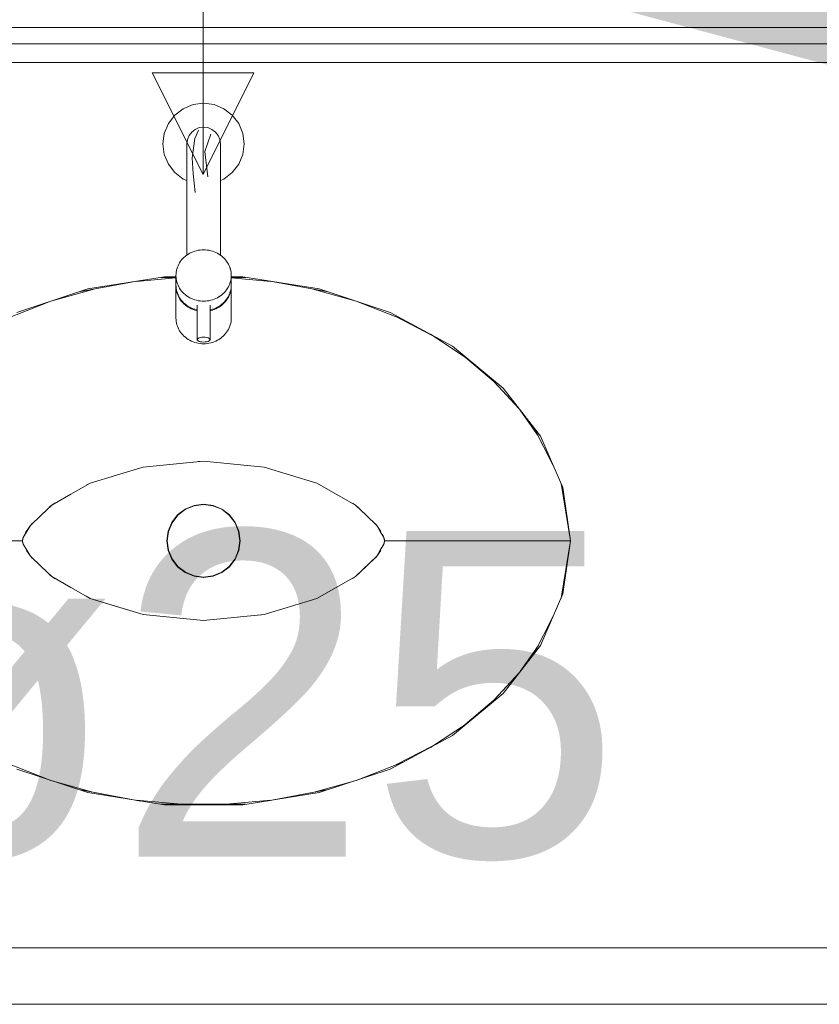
# Model space of a CAD drawing. Header units: millimetres. Extents: x 2 to 902, y -447 to 199.
# Tile 997 of 1056: x 66.848 to 67.831, y 186.057 to 187.267. Entities that reach past the tile are written whole.
import ezdxf

# ---------------------------------------------------------------- set-up
doc = ezdxf.new("R2010")
doc.units = ezdxf.units.MM
doc.header["$MEASUREMENT"] = 0
doc.linetypes.add('NULL', pattern=[0])
for name, color, linetype, lineweight in [('AF-Peça de utilização', 9, 'Continuous', 18), ('AF-Sentido conduto', 9, 'Continuous', 30), ('AF-Textos conduto', 7, 'Continuous', 9), ('IFC-Elemento de mobília-Contorno', 152, 'Continuous', 5), ('IFC-Elemento terminal-Contorno', 253, 'Continuous', 5), ('IFC-Parede padrão-Contorno', 44, 'Continuous', 5)]:
    doc.layers.add(name, color=color, linetype=linetype, lineweight=lineweight)
doc.styles.add('Arial', font='arial.ttf')

msp = doc.modelspace()

# ---------------------------------------------------------------- hatches: boundary and pattern name
at = {"layer": 'AF-Sentido conduto', "linetype": 'Continuous'}
msp.add_hatch(color=7, dxfattribs=at).paths.add_polyline_path([(67.4114, 187.3267), (67.8943, 187.1973), (67.8943, 187.4561)])

# ---------------------------------------------------------------- linework, layer by layer
at = {"layer": 'AF-Peça de utilização'}
for p, q in [((67.0732, 187.3267), (67.0732, 187.0767)), ((67.1357, 187.2017), (67.0107, 187.2017)), ((67.0107, 187.2017), (67.0732, 187.0767)), ((67.0732, 187.0767), (67.1357, 187.2017))]:
    msp.add_line(p, q, dxfattribs=at)
at = {"layer": 'AF-Textos conduto'}
msp.add_lwpolyline([(69.2075, 187.3267), (68.0075, 186.1267), (66.2047, 186.1267)], dxfattribs=at)
at = {"layer": 'IFC-Elemento de mobília-Contorno', "color": 7, "lineweight": 5}
for p, q in [((66.2038, 187.2574), (68.907, 187.2574)), ((66.2038, 187.2574), (68.5994, 187.2574)), ((66.2038, 187.2144), (68.5994, 187.2144)), ((66.8082, 187.2144), (69.2038, 187.2144)), ((66.9316, 186.9362), (67.0256, 186.9511)), ((66.9316, 186.9362), (67.0256, 186.9511)), ((67.0256, 186.9511), (67.0398, 186.9511)), ((67.0256, 186.9511), (67.0398, 186.9511)), ((67.1078, 186.9511), (67.1219, 186.9511)), ((67.1078, 186.9511), (67.1219, 186.9511)), ((67.1219, 186.9511), (67.216, 186.9362)), ((67.1219, 186.9511), (67.216, 186.9362)), ((66.8443, 186.9072), (66.9316, 186.9362)), ((66.8443, 186.9072), (66.9316, 186.9362)), ((67.216, 186.9362), (67.3033, 186.9072)), ((67.216, 186.9362), (67.3033, 186.9072)), ((67.3033, 186.9072), (67.3798, 186.8658)), ((67.3033, 186.9072), (67.3798, 186.8658)), ((67.3798, 186.8658), (67.4422, 186.8142)), ((67.3798, 186.8658), (67.4422, 186.8142)), ((67.4422, 186.8142), (67.4879, 186.7553)), ((67.4422, 186.8142), (67.4879, 186.7553)), ((67.4879, 186.7553), (67.5155, 186.6921)), ((67.4879, 186.7553), (67.5155, 186.6921)), ((67.5155, 186.6921), (67.5247, 186.6268)), ((67.5155, 186.6921), (67.5247, 186.6268)), ((67.5155, 186.5615), (67.5247, 186.6268)), ((67.5155, 186.5615), (67.5247, 186.6268)), ((67.4879, 186.4982), (67.5155, 186.5615)), ((67.4879, 186.4982), (67.5155, 186.5615)), ((67.4422, 186.4393), (67.4879, 186.4982)), ((67.4422, 186.4393), (67.4879, 186.4982)), ((67.3798, 186.3878), (67.4422, 186.4393)), ((67.3798, 186.3878), (67.4422, 186.4393)), ((67.3033, 186.3464), (67.3798, 186.3878)), ((67.3033, 186.3464), (67.3798, 186.3878)), ((66.8443, 186.3464), (66.9316, 186.3174)), ((66.8443, 186.3464), (66.9316, 186.3174)), ((67.216, 186.3174), (67.3033, 186.3464)), ((67.216, 186.3174), (67.3033, 186.3464)), ((66.9316, 186.3174), (67.0256, 186.3025)), ((66.9316, 186.3174), (67.0256, 186.3025)), ((67.1219, 186.3025), (67.216, 186.3174)), ((67.1219, 186.3025), (67.216, 186.3174)), ((67.0256, 186.3025), (67.1219, 186.3025)), ((67.0256, 186.3025), (67.1219, 186.3025)), ((66.2038, 186.0574), (69.2038, 186.0574)), ((66.2038, 186.0574), (69.2038, 186.0574))]:
    msp.add_line(p, q, dxfattribs=at)
at = {"layer": 'IFC-Elemento terminal-Contorno', "lineweight": 5}
for p, q in [((67.0385, 187.1498), (67.0488, 187.1577)), ((67.0385, 187.1498), (67.0488, 187.1577)), ((67.0488, 187.1577), (67.0609, 187.1627)), ((67.0488, 187.1577), (67.0609, 187.1627)), ((67.0609, 187.1627), (67.0738, 187.1644)), ((67.0609, 187.1627), (67.0738, 187.1644)), ((67.0738, 187.1644), (67.0867, 187.1627)), ((67.0738, 187.1644), (67.0867, 187.1627)), ((67.0867, 187.1627), (67.0988, 187.1577)), ((67.0867, 187.1627), (67.0988, 187.1577)), ((67.0988, 187.1577), (67.1091, 187.1498)), ((67.0988, 187.1577), (67.1091, 187.1498)), ((67.0305, 187.1394), (67.0385, 187.1498)), ((67.0305, 187.1394), (67.0385, 187.1498)), ((67.1091, 187.1498), (67.117, 187.1394)), ((67.1091, 187.1498), (67.117, 187.1394)), ((67.0255, 187.1274), (67.0305, 187.1394)), ((67.0255, 187.1274), (67.0305, 187.1394)), ((67.0592, 187.129), (67.0635, 187.1323)), ((67.0592, 187.129), (67.0635, 187.1323)), ((67.063, 187.1212), (67.0675, 187.1312)), ((67.063, 187.1212), (67.0675, 187.1312)), ((67.0635, 187.1323), (67.0685, 187.1344)), ((67.0635, 187.1323), (67.0685, 187.1344)), ((67.0685, 187.1344), (67.0738, 187.1351)), ((67.0685, 187.1344), (67.0738, 187.1351)), ((67.0738, 187.1351), (67.0791, 187.1344)), ((67.0738, 187.1351), (67.0791, 187.1344)), ((67.0791, 187.1344), (67.0841, 187.1323)), ((67.0791, 187.1344), (67.0841, 187.1323)), ((67.0841, 187.1323), (67.0884, 187.129)), ((67.0841, 187.1323), (67.0884, 187.129)), ((67.117, 187.1394), (67.122, 187.1274)), ((67.117, 187.1394), (67.122, 187.1274)), ((67.0238, 187.1144), (67.0255, 187.1274)), ((67.0238, 187.1144), (67.0255, 187.1274)), ((67.0532, 187.1145), (67.0539, 187.1198)), ((67.0532, 187.1145), (67.0539, 187.1198)), ((67.0539, 187.1198), (67.0559, 187.1248)), ((67.0539, 187.1198), (67.0559, 187.1248)), ((67.0559, 187.1248), (67.0592, 187.129)), ((67.0559, 187.1248), (67.0592, 187.129)), ((67.0597, 187.0974), (67.063, 187.1212)), ((67.0597, 187.0974), (67.063, 187.1212)), ((67.0753, 187.1052), (67.0826, 187.1262)), ((67.0753, 187.1052), (67.0826, 187.1262)), ((67.0884, 187.129), (67.0916, 187.1248)), ((67.0884, 187.129), (67.0916, 187.1248)), ((67.0916, 187.1248), (67.0937, 187.1198)), ((67.0916, 187.1248), (67.0937, 187.1198)), ((67.0937, 187.1198), (67.0944, 187.1145)), ((67.0937, 187.1198), (67.0944, 187.1145)), ((67.122, 187.1274), (67.1237, 187.1144)), ((67.122, 187.1274), (67.1237, 187.1144)), ((67.0238, 187.1144), (67.0255, 187.1015)), ((67.0238, 187.1144), (67.0255, 187.1015)), ((67.0532, 187.1125), (67.0532, 187.1145)), ((67.0532, 187.1065), (67.0532, 187.1145)), ((67.0532, 187.1105), (67.0532, 187.1125)), ((67.0532, 187.1065), (67.0532, 187.1105)), ((67.0944, 187.1065), (67.0944, 187.1145)), ((67.0944, 187.1029), (67.0944, 187.1145)), ((67.122, 187.1015), (67.1237, 187.1144)), ((67.122, 187.1015), (67.1237, 187.1144)), ((67.0255, 187.1015), (67.0305, 187.0895)), ((67.0255, 187.1015), (67.0305, 187.0895)), ((67.0532, 187.1029), (67.0532, 187.1065)), ((67.0532, 187.1029), (67.0532, 187.1065)), ((67.0532, 187.0701), (67.0532, 187.1029)), ((67.0532, 187.0865), (67.0532, 187.1029)), ((67.0597, 187.0974), (67.0611, 187.0775)), ((67.0597, 187.0974), (67.0611, 187.0775)), ((67.0753, 187.1052), (67.0789, 187.0739)), ((67.0753, 187.1052), (67.0789, 187.0739)), ((67.0944, 187.1029), (67.0944, 187.1065)), ((67.0944, 187.0865), (67.0944, 187.1029)), ((67.0944, 187.0865), (67.0944, 187.1029)), ((67.117, 187.0895), (67.122, 187.1015)), ((67.117, 187.0895), (67.122, 187.1015)), ((67.0305, 187.0895), (67.0385, 187.0791)), ((67.0305, 187.0895), (67.0385, 187.0791)), ((67.0532, 187.0701), (67.0532, 187.0865)), ((67.0944, 187.0701), (67.0944, 187.0865)), ((67.0944, 187.0701), (67.0944, 187.0865)), ((67.1091, 187.0791), (67.117, 187.0895)), ((67.1091, 187.0791), (67.117, 187.0895)), ((67.0385, 187.0791), (67.0488, 187.0712)), ((67.0385, 187.0791), (67.0488, 187.0712)), ((67.0488, 187.0712), (67.0532, 187.0694)), ((67.0488, 187.0712), (67.0532, 187.0694)), ((67.0611, 187.0775), (67.0635, 187.0549)), ((67.0611, 187.0775), (67.0635, 187.0549)), ((67.0944, 187.0694), (67.0988, 187.0712)), ((67.0944, 187.0694), (67.0988, 187.0712)), ((67.0988, 187.0712), (67.1091, 187.0791)), ((67.0988, 187.0712), (67.1091, 187.0791)), ((67.0532, 187.0551), (67.0532, 187.0701)), ((67.0532, 187.0551), (67.0532, 187.0701)), ((67.0944, 187.0551), (67.0944, 187.0701)), ((67.0944, 187.0551), (67.0944, 187.0701)), ((67.0532, 187.038), (67.0532, 187.0551)), ((67.0532, 187.021), (67.0532, 187.0551)), ((67.0944, 187.038), (67.0944, 187.0551)), ((67.0944, 187.021), (67.0944, 187.0551)), ((67.0532, 187.0295), (67.0532, 187.038)), ((67.0944, 187.0295), (67.0944, 187.038)), ((67.0532, 187.021), (67.0532, 187.0295)), ((67.0944, 187.021), (67.0944, 187.0295)), ((67.0532, 186.9778), (67.0532, 187.021)), ((67.0532, 186.9778), (67.0532, 187.021)), ((67.0944, 186.9778), (67.0944, 187.021)), ((67.0944, 186.9778), (67.0944, 187.021)), ((67.0482, 186.9735), (67.0497, 186.975)), ((67.0482, 186.9735), (67.0497, 186.975)), ((67.0497, 186.975), (67.0514, 186.9765)), ((67.0497, 186.975), (67.0514, 186.9765)), ((67.0514, 186.9765), (67.0532, 186.9778)), ((67.0514, 186.9765), (67.0532, 186.9778)), ((67.0531, 186.9778), (67.0549, 186.979)), ((67.0531, 186.9778), (67.0549, 186.979)), ((67.0549, 186.979), (67.0568, 186.9801)), ((67.0549, 186.979), (67.0568, 186.9801)), ((67.0568, 186.9801), (67.0587, 186.981)), ((67.0568, 186.9801), (67.0587, 186.981)), ((67.0587, 186.981), (67.0608, 186.9819)), ((67.0587, 186.981), (67.0608, 186.9819)), ((67.0608, 186.9819), (67.0629, 186.9826)), ((67.0608, 186.9819), (67.0629, 186.9826)), ((67.0629, 186.9826), (67.065, 186.9832)), ((67.0629, 186.9826), (67.065, 186.9832)), ((67.065, 186.9832), (67.0672, 186.9837)), ((67.065, 186.9832), (67.0672, 186.9837)), ((67.0672, 186.9837), (67.0694, 186.984)), ((67.0672, 186.9837), (67.0694, 186.984)), ((67.0694, 186.984), (67.0716, 186.9842)), ((67.0694, 186.984), (67.0716, 186.9842)), ((67.0716, 186.9842), (67.0738, 186.9843)), ((67.0716, 186.9842), (67.0738, 186.9843)), ((67.0738, 186.9843), (67.076, 186.9842)), ((67.0738, 186.9843), (67.076, 186.9842)), ((67.076, 186.9842), (67.0782, 186.984)), ((67.076, 186.9842), (67.0782, 186.984)), ((67.0782, 186.984), (67.0804, 186.9837)), ((67.0782, 186.984), (67.0804, 186.9837)), ((67.0804, 186.9837), (67.0826, 186.9832)), ((67.0804, 186.9837), (67.0826, 186.9832)), ((67.0826, 186.9832), (67.0847, 186.9826)), ((67.0826, 186.9832), (67.0847, 186.9826)), ((67.0847, 186.9826), (67.0868, 186.9819)), ((67.0847, 186.9826), (67.0868, 186.9819)), ((67.0868, 186.9819), (67.0888, 186.981)), ((67.0868, 186.9819), (67.0888, 186.981)), ((67.0888, 186.981), (67.0908, 186.9801)), ((67.0888, 186.981), (67.0908, 186.9801)), ((67.0908, 186.9801), (67.0927, 186.979)), ((67.0908, 186.9801), (67.0927, 186.979)), ((67.0927, 186.979), (67.0945, 186.9778)), ((67.0927, 186.979), (67.0945, 186.9778)), ((67.0944, 186.9778), (67.0962, 186.9765)), ((67.0945, 186.9778), (67.0962, 186.9765)), ((67.0962, 186.9765), (67.0978, 186.975)), ((67.0962, 186.9765), (67.0978, 186.975)), ((67.0978, 186.975), (67.0994, 186.9735)), ((67.0978, 186.975), (67.0994, 186.9735)), ((67.0409, 186.9607), (67.0416, 186.9629)), ((67.0409, 186.9607), (67.0416, 186.9629)), ((67.0416, 186.9629), (67.0424, 186.9648)), ((67.0416, 186.9629), (67.0424, 186.9648)), ((67.0424, 186.9648), (67.0433, 186.9667)), ((67.0424, 186.9648), (67.0433, 186.9667)), ((67.0433, 186.9667), (67.0443, 186.9685)), ((67.0433, 186.9667), (67.0443, 186.9685)), ((67.0443, 186.9685), (67.0455, 186.9703)), ((67.0443, 186.9685), (67.0455, 186.9703)), ((67.0455, 186.9703), (67.0468, 186.9719)), ((67.0455, 186.9703), (67.0468, 186.9719)), ((67.0468, 186.9719), (67.0482, 186.9735)), ((67.0468, 186.9719), (67.0482, 186.9735)), ((67.0994, 186.9735), (67.1008, 186.9719)), ((67.0994, 186.9735), (67.1008, 186.9719)), ((67.1008, 186.9719), (67.1021, 186.9703)), ((67.1008, 186.9719), (67.1021, 186.9703)), ((67.1021, 186.9703), (67.1032, 186.9685)), ((67.1021, 186.9703), (67.1032, 186.9685)), ((67.1032, 186.9685), (67.1043, 186.9667)), ((67.1032, 186.9685), (67.1043, 186.9667)), ((67.1043, 186.9667), (67.1052, 186.9648)), ((67.1043, 186.9667), (67.1052, 186.9648)), ((67.1052, 186.9648), (67.106, 186.9629)), ((67.1052, 186.9648), (67.106, 186.9629)), ((67.106, 186.9629), (67.1067, 186.9607)), ((67.106, 186.9629), (67.1066, 186.9609)), ((66.9912, 186.9455), (67.0398, 186.9499)), ((66.9912, 186.9455), (67.0398, 186.9499)), ((67.0217, 186.9505), (67.0398, 186.9505)), ((67.0217, 186.9505), (67.0398, 186.9505)), ((67.0398, 186.9528), (67.0399, 186.9548)), ((67.0398, 186.9528), (67.0399, 186.9548)), ((67.0398, 186.9528), (67.0399, 186.9505)), ((67.0398, 186.9411), (67.0398, 186.9528)), ((67.0398, 186.9528), (67.0399, 186.9505)), ((67.0398, 186.9411), (67.0398, 186.9528)), ((67.0399, 186.9548), (67.0401, 186.9569)), ((67.0399, 186.9548), (67.0401, 186.9569)), ((67.0399, 186.9507), (67.0401, 186.9486)), ((67.0399, 186.9507), (67.0401, 186.9486)), ((67.0401, 186.9569), (67.0404, 186.9589)), ((67.0401, 186.9569), (67.0404, 186.9589)), ((67.0404, 186.9589), (67.0409, 186.9609)), ((67.0404, 186.9589), (67.0409, 186.9609)), ((67.1066, 186.9609), (67.1071, 186.9589)), ((67.1066, 186.9609), (67.1071, 186.9589)), ((67.1071, 186.9589), (67.1075, 186.9569)), ((67.1071, 186.9589), (67.1075, 186.9569)), ((67.1075, 186.9569), (67.1077, 186.9548)), ((67.1075, 186.9569), (67.1077, 186.9548)), ((67.1075, 186.9486), (67.1077, 186.9507)), ((67.1075, 186.9486), (67.1077, 186.9507)), ((67.1077, 186.9548), (67.1078, 186.9528)), ((67.1077, 186.9548), (67.1078, 186.9528)), ((67.1077, 186.9507), (67.1078, 186.9528)), ((67.1077, 186.9507), (67.1078, 186.9528)), ((67.1078, 186.9411), (67.1078, 186.9528)), ((67.1078, 186.9411), (67.1078, 186.9528)), ((67.1078, 186.9505), (67.1258, 186.9505)), ((67.1078, 186.9505), (67.1258, 186.9505)), ((67.1078, 186.9499), (67.1564, 186.9455)), ((67.1078, 186.9499), (67.1564, 186.9455)), ((66.9205, 186.9325), (66.9964, 186.9465)), ((66.9205, 186.9325), (66.9964, 186.9465)), ((67.0398, 186.9411), (67.0399, 186.939)), ((67.0398, 186.9411), (67.0399, 186.939)), ((67.0398, 186.9402), (67.0398, 186.9406)), ((67.0398, 186.9402), (67.0398, 186.9406)), ((67.0398, 186.9402), (67.0399, 186.9381)), ((67.0398, 186.9005), (67.0398, 186.9402)), ((67.0398, 186.9402), (67.0399, 186.9381)), ((67.0398, 186.9005), (67.0398, 186.9402)), ((67.0399, 186.939), (67.0401, 186.9369)), ((67.0399, 186.939), (67.0401, 186.9369)), ((67.0399, 186.9381), (67.0401, 186.936)), ((67.0399, 186.9381), (67.0401, 186.936)), ((67.0401, 186.9486), (67.0404, 186.9466)), ((67.0401, 186.9486), (67.0404, 186.9466)), ((67.0404, 186.9466), (67.0409, 186.9446)), ((67.0404, 186.9466), (67.0409, 186.9446)), ((67.0409, 186.9446), (67.0416, 186.9426)), ((67.0409, 186.9446), (67.0416, 186.9426)), ((67.0416, 186.9426), (67.0424, 186.9407)), ((67.0416, 186.9426), (67.0424, 186.9407)), ((67.0424, 186.9407), (67.0433, 186.9388)), ((67.0424, 186.9407), (67.0433, 186.9388)), ((67.0433, 186.9388), (67.0443, 186.937)), ((67.0433, 186.9388), (67.0443, 186.937)), ((67.1032, 186.937), (67.1043, 186.9388)), ((67.1032, 186.937), (67.1043, 186.9388)), ((67.1043, 186.9388), (67.1052, 186.9407)), ((67.1043, 186.9388), (67.1052, 186.9407)), ((67.1052, 186.9407), (67.106, 186.9426)), ((67.1052, 186.9407), (67.106, 186.9426)), ((67.106, 186.9426), (67.1066, 186.9446)), ((67.106, 186.9426), (67.1066, 186.9446)), ((67.1066, 186.9446), (67.1071, 186.9466)), ((67.1066, 186.9446), (67.1071, 186.9466)), ((67.1071, 186.9466), (67.1075, 186.9486)), ((67.1071, 186.9466), (67.1075, 186.9486)), ((67.1075, 186.9369), (67.1077, 186.939)), ((67.1075, 186.9369), (67.1077, 186.939)), ((67.1075, 186.936), (67.1077, 186.9381)), ((67.1075, 186.936), (67.1077, 186.9381)), ((67.1077, 186.939), (67.1078, 186.9411)), ((67.1077, 186.939), (67.1078, 186.9411)), ((67.1077, 186.9381), (67.1078, 186.9402)), ((67.1078, 186.9406), (67.1078, 186.9402)), ((67.1078, 186.9406), (67.1078, 186.9402)), ((67.1078, 186.9005), (67.1078, 186.9402)), ((67.1078, 186.9005), (67.1078, 186.9402)), ((67.1511, 186.9465), (67.2271, 186.9325)), ((67.1511, 186.9465), (67.2271, 186.9325)), ((66.8861, 186.9211), (66.9376, 186.9357)), ((66.8861, 186.9211), (66.9376, 186.9357)), ((67.0401, 186.9369), (67.0404, 186.9349)), ((67.0401, 186.9369), (67.0404, 186.9349)), ((67.0401, 186.936), (67.0404, 186.934)), ((67.0401, 186.936), (67.0404, 186.934)), ((67.0404, 186.9349), (67.0409, 186.9329)), ((67.0404, 186.9349), (67.0409, 186.9329)), ((67.0404, 186.934), (67.0409, 186.932)), ((67.0404, 186.934), (67.0409, 186.932)), ((67.0409, 186.9329), (67.0416, 186.9309)), ((67.0409, 186.9329), (67.0416, 186.9309)), ((67.0409, 186.932), (67.0416, 186.93)), ((67.0409, 186.932), (67.0416, 186.93)), ((67.0416, 186.9309), (67.0424, 186.929)), ((67.0416, 186.9309), (67.0424, 186.929)), ((67.0416, 186.93), (67.0424, 186.9281)), ((67.0416, 186.93), (67.0424, 186.9281)), ((67.0424, 186.929), (67.0433, 186.9271)), ((67.0424, 186.929), (67.0433, 186.9271)), ((67.0424, 186.9281), (67.0433, 186.9262)), ((67.0424, 186.9281), (67.0433, 186.9262)), ((67.0433, 186.9271), (67.0443, 186.9253)), ((67.0433, 186.9271), (67.0443, 186.9253)), ((67.0433, 186.9262), (67.0443, 186.9244)), ((67.0433, 186.9262), (67.0443, 186.9244)), ((67.0443, 186.937), (67.0455, 186.9352)), ((67.0443, 186.937), (67.0455, 186.9352)), ((67.0443, 186.9253), (67.0455, 186.9235)), ((67.0443, 186.9253), (67.0455, 186.9235)), ((67.0455, 186.9352), (67.0468, 186.9336)), ((67.0455, 186.9352), (67.0468, 186.9336)), ((67.0468, 186.9336), (67.0482, 186.932)), ((67.0468, 186.9336), (67.0482, 186.932)), ((67.0482, 186.932), (67.0497, 186.9305)), ((67.0482, 186.932), (67.0497, 186.9305)), ((67.0497, 186.9305), (67.0514, 186.9291)), ((67.0497, 186.9305), (67.0514, 186.9291)), ((67.0514, 186.9291), (67.0531, 186.9277)), ((67.0514, 186.9291), (67.0531, 186.9277)), ((67.0531, 186.9277), (67.0549, 186.9265)), ((67.0531, 186.9277), (67.0549, 186.9265)), ((67.0549, 186.9265), (67.0568, 186.9255)), ((67.0549, 186.9265), (67.0568, 186.9255)), ((67.0568, 186.9255), (67.0587, 186.9245)), ((67.0568, 186.9255), (67.0587, 186.9245)), ((67.0888, 186.9245), (67.0908, 186.9255)), ((67.0888, 186.9245), (67.0908, 186.9255)), ((67.0908, 186.9255), (67.0927, 186.9265)), ((67.0908, 186.9255), (67.0927, 186.9265)), ((67.0927, 186.9265), (67.0945, 186.9277)), ((67.0927, 186.9265), (67.0945, 186.9277)), ((67.0945, 186.9277), (67.0962, 186.9291)), ((67.0945, 186.9277), (67.0962, 186.9291)), ((67.0962, 186.9291), (67.0978, 186.9305)), ((67.0962, 186.9291), (67.0978, 186.9305)), ((67.0978, 186.9305), (67.0994, 186.932)), ((67.0978, 186.9305), (67.0994, 186.932)), ((67.0994, 186.932), (67.1008, 186.9336)), ((67.0994, 186.932), (67.1008, 186.9336)), ((67.1008, 186.9336), (67.1021, 186.9352)), ((67.1008, 186.9336), (67.1021, 186.9352)), ((67.1021, 186.9352), (67.1032, 186.937)), ((67.1021, 186.9352), (67.1032, 186.937)), ((67.1021, 186.9235), (67.1032, 186.9253)), ((67.1021, 186.9235), (67.1032, 186.9253)), ((67.1032, 186.9253), (67.1043, 186.9271)), ((67.1032, 186.9253), (67.1043, 186.9271)), ((67.1032, 186.9244), (67.1043, 186.9262)), ((67.1032, 186.9244), (67.1043, 186.9262)), ((67.1043, 186.9271), (67.1052, 186.929)), ((67.1043, 186.9271), (67.1052, 186.929)), ((67.1043, 186.9262), (67.1052, 186.9281)), ((67.1043, 186.9262), (67.1052, 186.9281)), ((67.1052, 186.929), (67.106, 186.9309)), ((67.1052, 186.929), (67.106, 186.9309)), ((67.1052, 186.9281), (67.106, 186.93)), ((67.1052, 186.9281), (67.106, 186.93)), ((67.106, 186.9309), (67.1066, 186.9329)), ((67.106, 186.9309), (67.1066, 186.9329)), ((67.106, 186.93), (67.1066, 186.932)), ((67.106, 186.93), (67.1066, 186.932)), ((67.1066, 186.9329), (67.1071, 186.9349)), ((67.1066, 186.9329), (67.1071, 186.9349)), ((67.1066, 186.932), (67.1071, 186.934)), ((67.1066, 186.932), (67.1071, 186.934)), ((67.1071, 186.9349), (67.1075, 186.9369)), ((67.1071, 186.9349), (67.1075, 186.9369)), ((67.1071, 186.934), (67.1075, 186.936)), ((67.1071, 186.934), (67.1075, 186.936)), ((67.2099, 186.9357), (67.2614, 186.9211)), ((67.2099, 186.9357), (67.2614, 186.9211)), ((66.8277, 186.8983), (66.8861, 186.9211)), ((66.8277, 186.8983), (66.8861, 186.9211)), ((67.0443, 186.9244), (67.0455, 186.9226)), ((67.0443, 186.9244), (67.0455, 186.9226)), ((67.0455, 186.9235), (67.0468, 186.9219)), ((67.0455, 186.9235), (67.0468, 186.9219)), ((67.0455, 186.9226), (67.0468, 186.921)), ((67.0455, 186.9226), (67.0468, 186.921)), ((67.0468, 186.9219), (67.0482, 186.9203)), ((67.0468, 186.9219), (67.0482, 186.9203)), ((67.0468, 186.921), (67.0482, 186.9194)), ((67.0468, 186.921), (67.0482, 186.9194)), ((67.0482, 186.9203), (67.0497, 186.9188)), ((67.0482, 186.9203), (67.0497, 186.9188)), ((67.0482, 186.9194), (67.0497, 186.9179)), ((67.0482, 186.9194), (67.0497, 186.9179)), ((67.0497, 186.9188), (67.0514, 186.9174)), ((67.0497, 186.9188), (67.0514, 186.9174)), ((67.0497, 186.9179), (67.0514, 186.9164)), ((67.0497, 186.9179), (67.0514, 186.9164)), ((67.0514, 186.9174), (67.0531, 186.916)), ((67.0514, 186.9174), (67.0531, 186.916)), ((67.0514, 186.9164), (67.0531, 186.9151)), ((67.0514, 186.9164), (67.0531, 186.9151)), ((67.0531, 186.916), (67.0549, 186.9148)), ((67.0531, 186.916), (67.0549, 186.9148)), ((67.0531, 186.9151), (67.0549, 186.9139)), ((67.0531, 186.9151), (67.0549, 186.9139)), ((67.0549, 186.9148), (67.057, 186.9136)), ((67.0549, 186.9148), (67.057, 186.9136)), ((67.0549, 186.9139), (67.0568, 186.9129)), ((67.0549, 186.9139), (67.0568, 186.9129)), ((67.0568, 186.9138), (67.0587, 186.9128)), ((67.0568, 186.9138), (67.0587, 186.9128)), ((67.0587, 186.9245), (67.0608, 186.9236)), ((67.0587, 186.9245), (67.0608, 186.9236)), ((67.0608, 186.9236), (67.0629, 186.9229)), ((67.0608, 186.9236), (67.0629, 186.9229)), ((67.0629, 186.9229), (67.065, 186.9223)), ((67.0629, 186.9229), (67.065, 186.9223)), ((67.065, 186.9223), (67.0672, 186.9218)), ((67.065, 186.9223), (67.0672, 186.9218)), ((67.0659, 186.8739), (67.0659, 186.9165)), ((67.0659, 186.8739), (67.0659, 186.9165)), ((67.0672, 186.9218), (67.0694, 186.9215)), ((67.0672, 186.9218), (67.0694, 186.9215)), ((67.0694, 186.9215), (67.0716, 186.9213)), ((67.0694, 186.9215), (67.0716, 186.9213)), ((67.0716, 186.9213), (67.0738, 186.9212)), ((67.0716, 186.9213), (67.0738, 186.9212)), ((67.0738, 186.9212), (67.076, 186.9213)), ((67.0738, 186.9212), (67.076, 186.9213)), ((67.076, 186.9213), (67.0782, 186.9215)), ((67.076, 186.9213), (67.0782, 186.9215)), ((67.0782, 186.9215), (67.0804, 186.9218)), ((67.0782, 186.9215), (67.0804, 186.9218)), ((67.0804, 186.9218), (67.0826, 186.9223)), ((67.0804, 186.9218), (67.0826, 186.9223)), ((67.0817, 186.8739), (67.0817, 186.9165)), ((67.0817, 186.8739), (67.0817, 186.9165)), ((67.0826, 186.9223), (67.0847, 186.9229)), ((67.0826, 186.9223), (67.0847, 186.9229)), ((67.0847, 186.9229), (67.0868, 186.9236)), ((67.0847, 186.9229), (67.0868, 186.9236)), ((67.0868, 186.9236), (67.0888, 186.9245)), ((67.0868, 186.9236), (67.0888, 186.9245)), ((67.0888, 186.9128), (67.0908, 186.9138)), ((67.0888, 186.9128), (67.0908, 186.9138)), ((67.0908, 186.9138), (67.0927, 186.9148)), ((67.0908, 186.9138), (67.0927, 186.9148)), ((67.0908, 186.9129), (67.0927, 186.9139)), ((67.0908, 186.9129), (67.0927, 186.9139)), ((67.0927, 186.9148), (67.0945, 186.916)), ((67.0927, 186.9148), (67.0945, 186.916)), ((67.0927, 186.9139), (67.0945, 186.9151)), ((67.0927, 186.9139), (67.0945, 186.9151)), ((67.0945, 186.916), (67.0962, 186.9174)), ((67.0945, 186.916), (67.0962, 186.9174)), ((67.0945, 186.9151), (67.0962, 186.9164)), ((67.0945, 186.9151), (67.0962, 186.9164)), ((67.0962, 186.9174), (67.0978, 186.9188)), ((67.0962, 186.9174), (67.0978, 186.9188)), ((67.0962, 186.9164), (67.0978, 186.9179)), ((67.0962, 186.9164), (67.0978, 186.9179)), ((67.0978, 186.9188), (67.0994, 186.9203)), ((67.0978, 186.9188), (67.0994, 186.9203)), ((67.0978, 186.9179), (67.0994, 186.9194)), ((67.0978, 186.9179), (67.0994, 186.9194)), ((67.0994, 186.9203), (67.1008, 186.9219)), ((67.0994, 186.9203), (67.1008, 186.9219)), ((67.0994, 186.9194), (67.1008, 186.921)), ((67.0994, 186.9194), (67.1008, 186.921)), ((67.1008, 186.9219), (67.1021, 186.9235)), ((67.1008, 186.9219), (67.1021, 186.9235)), ((67.1008, 186.921), (67.1021, 186.9226)), ((67.1008, 186.921), (67.1021, 186.9226)), ((67.1021, 186.9226), (67.1032, 186.9244)), ((67.1021, 186.9226), (67.1032, 186.9244)), ((67.2614, 186.9211), (67.3198, 186.8983)), ((67.2614, 186.9211), (67.3198, 186.8983)), ((67.0568, 186.9129), (67.0587, 186.9119)), ((67.0568, 186.9129), (67.0587, 186.9119)), ((67.0587, 186.9128), (67.0608, 186.9119)), ((67.0587, 186.9128), (67.0608, 186.9119)), ((67.0587, 186.9119), (67.0608, 186.911)), ((67.0587, 186.9119), (67.0608, 186.911)), ((67.0608, 186.9119), (67.0629, 186.9112)), ((67.0608, 186.9119), (67.0629, 186.9112)), ((67.0608, 186.911), (67.0629, 186.9103)), ((67.0608, 186.911), (67.0629, 186.9103)), ((67.0629, 186.9112), (67.065, 186.9106)), ((67.0629, 186.9112), (67.065, 186.9106)), ((67.0629, 186.9103), (67.065, 186.9097)), ((67.0629, 186.9103), (67.065, 186.9097)), ((67.065, 186.9106), (67.0659, 186.9104)), ((67.065, 186.9106), (67.0659, 186.9104)), ((67.065, 186.9097), (67.0659, 186.9095)), ((67.065, 186.9097), (67.0659, 186.9095)), ((67.0817, 186.9104), (67.0826, 186.9106)), ((67.0817, 186.9104), (67.0826, 186.9106)), ((67.0817, 186.9095), (67.0826, 186.9097)), ((67.0817, 186.9095), (67.0826, 186.9097)), ((67.0826, 186.9106), (67.0847, 186.9112)), ((67.0826, 186.9106), (67.0847, 186.9112)), ((67.0826, 186.9097), (67.0847, 186.9103)), ((67.0826, 186.9097), (67.0847, 186.9103)), ((67.0847, 186.9112), (67.0868, 186.9119)), ((67.0847, 186.9112), (67.0868, 186.9119)), ((67.0847, 186.9103), (67.0868, 186.911)), ((67.0847, 186.9103), (67.0868, 186.911)), ((67.0868, 186.9119), (67.0888, 186.9128)), ((67.0868, 186.9119), (67.0888, 186.9128)), ((67.0868, 186.911), (67.0888, 186.9119)), ((67.0868, 186.911), (67.0888, 186.9119)), ((67.0888, 186.9119), (67.0908, 186.9129)), ((67.0888, 186.9119), (67.0908, 186.9129)), ((67.3099, 186.9022), (67.3548, 186.8791)), ((67.3099, 186.9022), (67.3548, 186.8791)), ((67.0398, 186.9005), (67.0399, 186.8984)), ((67.0398, 186.9005), (67.0399, 186.8984)), ((67.0399, 186.8984), (67.0401, 186.8964)), ((67.0399, 186.8984), (67.0401, 186.8964)), ((67.0401, 186.8964), (67.0404, 186.8943)), ((67.0401, 186.8964), (67.0404, 186.8943)), ((67.0404, 186.8943), (67.0409, 186.8923)), ((67.0404, 186.8943), (67.0409, 186.8923)), ((67.0409, 186.8923), (67.0416, 186.8904)), ((67.0409, 186.8923), (67.0416, 186.8904)), ((67.0416, 186.8904), (67.0424, 186.8884)), ((67.0416, 186.8904), (67.0424, 186.8884)), ((67.1052, 186.8884), (67.106, 186.8904)), ((67.1052, 186.8884), (67.106, 186.8904)), ((67.106, 186.8904), (67.1066, 186.8923)), ((67.106, 186.8904), (67.1066, 186.8923)), ((67.1066, 186.8923), (67.1071, 186.8943)), ((67.1066, 186.8923), (67.1071, 186.8943)), ((67.1071, 186.8943), (67.1075, 186.8964)), ((67.1071, 186.8943), (67.1075, 186.8964)), ((67.1075, 186.8964), (67.1077, 186.8984)), ((67.1075, 186.8964), (67.1077, 186.8984)), ((67.1077, 186.8984), (67.1078, 186.9005)), ((67.1077, 186.8984), (67.1078, 186.9005)), ((67.0424, 186.8884), (67.0433, 186.8865)), ((67.0424, 186.8884), (67.0433, 186.8865)), ((67.0433, 186.8865), (67.0443, 186.8847)), ((67.0433, 186.8865), (67.0443, 186.8847)), ((67.0443, 186.8847), (67.0455, 186.883)), ((67.0443, 186.8847), (67.0455, 186.883)), ((67.0455, 186.883), (67.0468, 186.8813)), ((67.0455, 186.883), (67.0468, 186.8813)), ((67.0468, 186.8813), (67.0482, 186.8797)), ((67.0468, 186.8813), (67.0482, 186.8797)), ((67.0482, 186.8797), (67.0497, 186.8782)), ((67.0482, 186.8797), (67.0497, 186.8782)), ((67.0497, 186.8782), (67.0514, 186.8768)), ((67.0497, 186.8782), (67.0514, 186.8768)), ((67.0717, 186.8768), (67.0738, 186.8769)), ((67.0717, 186.8768), (67.0738, 186.8769)), ((67.0738, 186.8769), (67.0758, 186.8768)), ((67.0738, 186.8769), (67.0758, 186.8768)), ((67.0962, 186.8768), (67.0978, 186.8782)), ((67.0962, 186.8768), (67.0978, 186.8782)), ((67.0978, 186.8782), (67.0994, 186.8797)), ((67.0978, 186.8782), (67.0994, 186.8797)), ((67.0994, 186.8797), (67.1008, 186.8813)), ((67.0994, 186.8797), (67.1008, 186.8813)), ((67.1008, 186.8813), (67.1021, 186.883)), ((67.1008, 186.8813), (67.1021, 186.883)), ((67.1021, 186.883), (67.1032, 186.8847)), ((67.1021, 186.883), (67.1032, 186.8847)), ((67.1032, 186.8847), (67.1043, 186.8865)), ((67.1032, 186.8847), (67.1043, 186.8865)), ((67.1043, 186.8865), (67.1052, 186.8884)), ((67.1043, 186.8865), (67.1052, 186.8884)), ((67.3525, 186.8806), (67.3992, 186.8498)), ((67.3525, 186.8806), (67.3992, 186.8498)), ((67.0514, 186.8768), (67.0531, 186.8755)), ((67.0514, 186.8768), (67.0531, 186.8755)), ((67.0531, 186.8755), (67.0549, 186.8743)), ((67.0531, 186.8755), (67.0549, 186.8743)), ((67.0549, 186.8743), (67.0568, 186.8732)), ((67.0549, 186.8743), (67.0568, 186.8732)), ((67.0568, 186.8732), (67.0587, 186.8722)), ((67.0568, 186.8732), (67.0587, 186.8722)), ((67.0587, 186.8722), (67.0608, 186.8714)), ((67.0587, 186.8722), (67.0608, 186.8714)), ((67.0608, 186.8714), (67.0629, 186.8706)), ((67.0608, 186.8714), (67.0629, 186.8706)), ((67.0629, 186.8706), (67.065, 186.87)), ((67.0629, 186.8706), (67.065, 186.87)), ((67.065, 186.87), (67.0672, 186.8696)), ((67.065, 186.87), (67.0672, 186.8696)), ((67.0659, 186.8739), (67.0662, 186.8747)), ((67.0659, 186.8739), (67.0662, 186.8747)), ((67.0659, 186.8739), (67.0662, 186.8732)), ((67.0659, 186.8739), (67.0662, 186.8732)), ((67.0661, 186.8733), (67.067, 186.8725)), ((67.0662, 186.8747), (67.067, 186.8754)), ((67.0662, 186.8747), (67.067, 186.8754)), ((67.0662, 186.8732), (67.067, 186.8725)), ((67.067, 186.8754), (67.0682, 186.876)), ((67.067, 186.8754), (67.0682, 186.876)), ((67.067, 186.8725), (67.0682, 186.8718)), ((67.067, 186.8725), (67.0682, 186.8718)), ((67.0672, 186.8696), (67.0694, 186.8692)), ((67.0672, 186.8696), (67.0694, 186.8692)), ((67.0682, 186.876), (67.0698, 186.8765)), ((67.0682, 186.876), (67.0698, 186.8765)), ((67.0682, 186.8718), (67.0698, 186.8714)), ((67.0682, 186.8718), (67.0698, 186.8714)), ((67.0694, 186.8692), (67.0716, 186.869)), ((67.0694, 186.8692), (67.0716, 186.869)), ((67.0698, 186.8765), (67.0717, 186.8768)), ((67.0698, 186.8765), (67.0717, 186.8768)), ((67.0698, 186.8714), (67.0717, 186.8711)), ((67.0698, 186.8714), (67.0717, 186.8711)), ((67.0716, 186.869), (67.0738, 186.869)), ((67.0716, 186.869), (67.0738, 186.869)), ((67.0717, 186.8711), (67.0738, 186.871)), ((67.0717, 186.8711), (67.0738, 186.871)), ((67.0738, 186.871), (67.0758, 186.8711)), ((67.0738, 186.871), (67.0758, 186.8711)), ((67.0738, 186.869), (67.076, 186.869)), ((67.0738, 186.869), (67.076, 186.869)), ((67.0758, 186.8768), (67.0777, 186.8765)), ((67.0758, 186.8768), (67.0777, 186.8765)), ((67.0758, 186.8711), (67.0777, 186.8714)), ((67.0758, 186.8711), (67.0777, 186.8714)), ((67.076, 186.869), (67.0782, 186.8692)), ((67.076, 186.869), (67.0782, 186.8692)), ((67.0777, 186.8765), (67.0794, 186.876)), ((67.0777, 186.8765), (67.0794, 186.876)), ((67.0777, 186.8714), (67.0794, 186.8718)), ((67.0777, 186.8714), (67.0794, 186.8718)), ((67.0782, 186.8692), (67.0804, 186.8696)), ((67.0782, 186.8692), (67.0804, 186.8696)), ((67.0794, 186.876), (67.0806, 186.8754)), ((67.0794, 186.876), (67.0806, 186.8754)), ((67.0794, 186.8718), (67.0806, 186.8725)), ((67.0794, 186.8718), (67.0806, 186.8725)), ((67.0804, 186.8696), (67.0826, 186.87)), ((67.0804, 186.8696), (67.0826, 186.87)), ((67.0806, 186.8754), (67.0814, 186.8747)), ((67.0806, 186.8754), (67.0814, 186.8747)), ((67.0806, 186.8725), (67.0815, 186.8733)), ((67.0806, 186.8725), (67.0814, 186.8732)), ((67.0814, 186.8747), (67.0817, 186.8739)), ((67.0814, 186.8747), (67.0817, 186.8739)), ((67.0814, 186.8732), (67.0817, 186.8739)), ((67.0814, 186.8732), (67.0817, 186.8739)), ((67.0826, 186.87), (67.0847, 186.8706)), ((67.0826, 186.87), (67.0847, 186.8706)), ((67.0847, 186.8706), (67.0868, 186.8714)), ((67.0847, 186.8706), (67.0868, 186.8714)), ((67.0868, 186.8714), (67.0888, 186.8722)), ((67.0868, 186.8714), (67.0888, 186.8722)), ((67.0888, 186.8722), (67.0908, 186.8732)), ((67.0888, 186.8722), (67.0908, 186.8732)), ((67.0908, 186.8732), (67.0927, 186.8743)), ((67.0908, 186.8732), (67.0927, 186.8743)), ((67.0927, 186.8743), (67.0945, 186.8755)), ((67.0927, 186.8743), (67.0945, 186.8755)), ((67.0945, 186.8755), (67.0962, 186.8768)), ((67.0945, 186.8755), (67.0962, 186.8768)), ((67.3952, 186.8524), (67.4307, 186.8226)), ((67.3952, 186.8524), (67.4307, 186.8226)), ((67.4261, 186.8276), (67.4614, 186.7895)), ((67.4261, 186.8276), (67.4614, 186.7895)), ((67.4608, 186.7902), (67.485, 186.7558)), ((67.4608, 186.7902), (67.485, 186.7558)), ((67.4802, 186.7652), (67.5035, 186.7194)), ((67.4802, 186.7652), (67.5035, 186.7194)), ((66.9994, 186.7173), (67.0366, 186.721)), ((66.9994, 186.7173), (67.0366, 186.721)), ((67.0366, 186.721), (67.0738, 186.7246)), ((67.0366, 186.721), (67.0738, 186.7246)), ((67.067, 186.7243), (67.0738, 186.7246)), ((67.0738, 186.7246), (67.111, 186.721)), ((67.0738, 186.7246), (67.111, 186.721)), ((67.111, 186.721), (67.1482, 186.7173)), ((67.111, 186.721), (67.1482, 186.7173)), ((66.9669, 186.7074), (66.9994, 186.7173)), ((66.9669, 186.7074), (66.9994, 186.7173)), ((67.1482, 186.7173), (67.1806, 186.7074)), ((67.1482, 186.7173), (67.1806, 186.7074)), ((66.9108, 186.6841), (66.9345, 186.6975)), ((66.9108, 186.6841), (66.9345, 186.6975)), ((66.9295, 186.695), (66.9345, 186.6975)), ((66.9345, 186.6975), (66.9669, 186.7074)), ((66.9345, 186.6975), (66.9669, 186.7074)), ((67.1806, 186.7074), (67.213, 186.6975)), ((67.1806, 186.7074), (67.213, 186.6975)), ((67.213, 186.6975), (67.2367, 186.6841)), ((67.213, 186.6975), (67.2367, 186.6841)), ((67.5132, 186.6973), (67.5247, 186.6268)), ((67.5132, 186.6973), (67.5247, 186.6268)), ((66.8872, 186.6707), (66.9108, 186.6841)), ((66.8872, 186.6707), (66.9108, 186.6841)), ((67.2367, 186.6841), (67.2604, 186.6707)), ((67.2367, 186.6841), (67.2604, 186.6707)), ((66.8872, 186.6707), (66.8915, 186.6735)), ((67.0621, 186.6703), (67.0738, 186.6719)), ((67.0621, 186.6703), (67.0738, 186.6719)), ((67.0622, 186.6699), (67.0738, 186.6714)), ((67.0622, 186.6699), (67.0738, 186.6714)), ((67.0738, 186.6719), (67.0855, 186.6703)), ((67.0738, 186.6719), (67.0855, 186.6703)), ((67.0738, 186.6714), (67.0853, 186.6699)), ((67.0738, 186.6714), (67.0853, 186.6699)), ((67.2568, 186.673), (67.2604, 186.6707)), ((66.874, 186.6582), (66.8872, 186.6707)), ((66.874, 186.6582), (66.8872, 186.6707)), ((66.884, 186.668), (66.8872, 186.6707)), ((67.0419, 186.6587), (67.0512, 186.6658)), ((67.0419, 186.6587), (67.0512, 186.6658)), ((67.0422, 186.6584), (67.0515, 186.6655)), ((67.0422, 186.6584), (67.0515, 186.6655)), ((67.0512, 186.6658), (67.0621, 186.6703)), ((67.0512, 186.6658), (67.0621, 186.6703)), ((67.0515, 186.6655), (67.0622, 186.6699)), ((67.0515, 186.6655), (67.0622, 186.6699)), ((67.0853, 186.6699), (67.0961, 186.6655)), ((67.0853, 186.6699), (67.0961, 186.6655)), ((67.0855, 186.6703), (67.0963, 186.6658)), ((67.0855, 186.6703), (67.0963, 186.6658)), ((67.0961, 186.6655), (67.1054, 186.6584)), ((67.0961, 186.6655), (67.1054, 186.6584)), ((67.0963, 186.6658), (67.1057, 186.6587)), ((67.0963, 186.6658), (67.1057, 186.6587)), ((67.2604, 186.6707), (67.2643, 186.6674)), ((67.2604, 186.6707), (67.2735, 186.6582)), ((67.2604, 186.6707), (67.2643, 186.6674)), ((67.2604, 186.6707), (67.2735, 186.6582)), ((66.8609, 186.6457), (66.874, 186.6582)), ((66.8609, 186.6457), (66.874, 186.6582)), ((66.8609, 186.6457), (66.8631, 186.6482)), ((66.8609, 186.6457), (66.8631, 186.6482)), ((67.0302, 186.6385), (67.0348, 186.6493)), ((67.0302, 186.6385), (67.0348, 186.6493)), ((67.0307, 186.6384), (67.0351, 186.6491)), ((67.0307, 186.6384), (67.0351, 186.6491)), ((67.0348, 186.6493), (67.0419, 186.6587)), ((67.0348, 186.6493), (67.0419, 186.6587)), ((67.0351, 186.6491), (67.0422, 186.6584)), ((67.0351, 186.6491), (67.0422, 186.6584)), ((67.1054, 186.6584), (67.1125, 186.6491)), ((67.1054, 186.6584), (67.1125, 186.6491)), ((67.1057, 186.6587), (67.1128, 186.6493)), ((67.1057, 186.6587), (67.1128, 186.6493)), ((67.1125, 186.6491), (67.1169, 186.6384)), ((67.1125, 186.6491), (67.1169, 186.6384)), ((67.1128, 186.6493), (67.1173, 186.6385)), ((67.1128, 186.6493), (67.1173, 186.6385)), ((67.2735, 186.6582), (67.2867, 186.6457)), ((67.2735, 186.6582), (67.2867, 186.6457)), ((67.2844, 186.6482), (67.2867, 186.6457)), ((67.2851, 186.6475), (67.2867, 186.6457)), ((66.8522, 186.6309), (66.8565, 186.6383)), ((66.8522, 186.6309), (66.8565, 186.6383)), ((66.8522, 186.6309), (66.8549, 186.6367)), ((66.8549, 186.6367), (66.8561, 186.6385)), ((66.8561, 186.6385), (66.8609, 186.6457)), ((66.8565, 186.6383), (66.8609, 186.6457)), ((66.8565, 186.6383), (66.8609, 186.6457)), ((66.8596, 186.6437), (66.8609, 186.6457)), ((67.0287, 186.6268), (67.0302, 186.6385)), ((67.0287, 186.6268), (67.0302, 186.6385)), ((67.0291, 186.6268), (67.0307, 186.6384)), ((67.0291, 186.6268), (67.0307, 186.6384)), ((67.1169, 186.6384), (67.1184, 186.6268)), ((67.1169, 186.6384), (67.1184, 186.6268)), ((67.1173, 186.6385), (67.1189, 186.6268)), ((67.1173, 186.6385), (67.1189, 186.6268)), ((67.2867, 186.6457), (67.2915, 186.6384)), ((67.2867, 186.6457), (67.291, 186.6383)), ((67.2867, 186.6457), (67.2885, 186.643)), ((67.2867, 186.6457), (67.291, 186.6383)), ((67.291, 186.6383), (67.2954, 186.6309)), ((67.291, 186.6383), (67.2954, 186.6309)), ((66.7915, 186.6268), (66.8512, 186.6268)), ((66.7915, 186.6268), (66.8512, 186.6268)), ((66.8512, 186.6268), (66.8517, 186.6288)), ((66.8512, 186.6268), (66.8517, 186.6288)), ((66.8512, 186.6268), (66.8514, 186.628)), ((66.8512, 186.6268), (66.8514, 186.628)), ((66.8512, 186.6268), (66.8517, 186.6248)), ((66.8512, 186.6268), (66.8514, 186.6256)), ((66.8512, 186.6268), (66.8517, 186.6248)), ((66.8512, 186.6268), (66.8514, 186.6256)), ((66.8514, 186.628), (66.8522, 186.6309)), ((66.8514, 186.628), (66.8522, 186.6309)), ((66.8514, 186.6256), (66.8522, 186.6227)), ((66.8515, 186.6252), (66.8522, 186.6227)), ((66.8517, 186.6288), (66.8522, 186.6309)), ((66.8517, 186.6288), (66.8522, 186.6309)), ((66.8517, 186.6248), (66.8522, 186.6227)), ((66.8517, 186.6248), (66.8522, 186.6227)), ((66.8522, 186.6309), (66.854, 186.6348)), ((67.0287, 186.6268), (67.0302, 186.6151)), ((67.0287, 186.6268), (67.0302, 186.6151)), ((67.0291, 186.6268), (67.0307, 186.6152)), ((67.0291, 186.6268), (67.0307, 186.6152)), ((67.1169, 186.6152), (67.1184, 186.6268)), ((67.1169, 186.6152), (67.1184, 186.6268)), ((67.1173, 186.6151), (67.1189, 186.6268)), ((67.1173, 186.6151), (67.1189, 186.6268)), ((67.2935, 186.6349), (67.2954, 186.6309)), ((67.2936, 186.6348), (67.2954, 186.6309)), ((67.2954, 186.6309), (67.2962, 186.628)), ((67.2954, 186.6309), (67.2959, 186.6288)), ((67.2954, 186.6309), (67.2961, 186.6283)), ((67.2954, 186.6309), (67.2959, 186.6288)), ((67.2954, 186.6227), (67.2962, 186.6256)), ((67.2954, 186.6227), (67.2962, 186.6256)), ((67.2954, 186.6227), (67.2959, 186.6248)), ((67.2954, 186.6227), (67.2959, 186.6248)), ((67.2959, 186.6288), (67.2963, 186.6268)), ((67.2959, 186.6288), (67.2963, 186.6268)), ((67.2959, 186.6248), (67.2963, 186.6268)), ((67.2959, 186.6248), (67.2963, 186.6268)), ((67.2962, 186.628), (67.2963, 186.6268)), ((67.2962, 186.628), (67.2963, 186.6268)), ((67.2962, 186.6256), (67.2963, 186.6268)), ((67.2962, 186.6256), (67.2963, 186.6268)), ((67.2963, 186.6268), (67.3561, 186.6268)), ((67.2963, 186.6268), (67.3561, 186.6268)), ((67.3561, 186.6268), (67.4113, 186.6268)), ((67.3561, 186.6268), (67.4113, 186.6268)), ((67.4113, 186.6268), (67.4585, 186.6268)), ((67.4113, 186.6268), (67.4585, 186.6268)), ((67.4585, 186.6268), (67.4944, 186.6268)), ((67.4585, 186.6268), (67.4944, 186.6268)), ((67.4944, 186.6268), (67.517, 186.6268)), ((67.4944, 186.6268), (67.517, 186.6268)), ((67.5132, 186.5563), (67.5247, 186.6268)), ((67.5132, 186.5563), (67.5247, 186.6268)), ((67.517, 186.6268), (67.5247, 186.6268)), ((67.517, 186.6268), (67.5247, 186.6268)), ((66.8522, 186.6227), (66.854, 186.6188)), ((66.8522, 186.6227), (66.8565, 186.6153)), ((66.8522, 186.6227), (66.8539, 186.6189)), ((66.8522, 186.6227), (66.8609, 186.6079)), ((66.8561, 186.6151), (66.8609, 186.6079)), ((66.8565, 186.6153), (66.8609, 186.6079)), ((66.8565, 186.6144), (66.8609, 186.6079)), ((67.0302, 186.6151), (67.0348, 186.6043)), ((67.0302, 186.6151), (67.0348, 186.6043)), ((67.0307, 186.6152), (67.0351, 186.6045)), ((67.0307, 186.6152), (67.0351, 186.6045)), ((67.1125, 186.6045), (67.1169, 186.6152)), ((67.1125, 186.6045), (67.1169, 186.6152)), ((67.1128, 186.6043), (67.1173, 186.6151)), ((67.1128, 186.6043), (67.1173, 186.6151)), ((67.2867, 186.6079), (67.291, 186.6153)), ((67.2867, 186.6079), (67.291, 186.6153)), ((67.2867, 186.6079), (67.2915, 186.6151)), ((67.291, 186.6153), (67.2954, 186.6227)), ((67.291, 186.6153), (67.2954, 186.6227)), ((67.2936, 186.6188), (67.2954, 186.6227)), ((67.2936, 186.6188), (67.2954, 186.6227)), ((66.8609, 186.6079), (66.8631, 186.6055)), ((66.8609, 186.6079), (66.874, 186.5954)), ((66.8609, 186.6079), (66.8629, 186.6057)), ((66.8609, 186.6079), (66.874, 186.5954)), ((67.0348, 186.6043), (67.0419, 186.5949)), ((67.0348, 186.6043), (67.0419, 186.5949)), ((67.0351, 186.6045), (67.0422, 186.5952)), ((67.0351, 186.6045), (67.0422, 186.5952)), ((67.1054, 186.5952), (67.1125, 186.6045)), ((67.1054, 186.5952), (67.1125, 186.6045)), ((67.1057, 186.5949), (67.1128, 186.6043)), ((67.1057, 186.5949), (67.1128, 186.6043)), ((67.2604, 186.5829), (67.2867, 186.6079)), ((67.2735, 186.5954), (67.2867, 186.6079)), ((67.2844, 186.6055), (67.2867, 186.6079)), ((67.2851, 186.6061), (67.2867, 186.6079)), ((67.2867, 186.6079), (67.2885, 186.6106)), ((66.874, 186.5954), (66.8872, 186.5829)), ((66.874, 186.5954), (66.8872, 186.5829)), ((67.0419, 186.5949), (67.0512, 186.5878)), ((67.0419, 186.5949), (67.0512, 186.5878)), ((67.0422, 186.5952), (67.0515, 186.5881)), ((67.0422, 186.5952), (67.0515, 186.5881)), ((67.0512, 186.5878), (67.0621, 186.5833)), ((67.0512, 186.5878), (67.0621, 186.5833)), ((67.0515, 186.5881), (67.0622, 186.5837)), ((67.0515, 186.5881), (67.0622, 186.5837)), ((67.0853, 186.5837), (67.0961, 186.5881)), ((67.0853, 186.5837), (67.0961, 186.5881)), ((67.0855, 186.5833), (67.0963, 186.5878)), ((67.0855, 186.5833), (67.0963, 186.5878)), ((67.0961, 186.5881), (67.1054, 186.5952)), ((67.0961, 186.5881), (67.1054, 186.5952)), ((67.0963, 186.5878), (67.1057, 186.5949)), ((67.0963, 186.5878), (67.1057, 186.5949)), ((67.2604, 186.5829), (67.2735, 186.5954)), ((66.884, 186.5856), (66.8872, 186.5829)), ((66.884, 186.5856), (66.8872, 186.5829)), ((66.8872, 186.5829), (66.8915, 186.5801)), ((66.8872, 186.5829), (66.9108, 186.5695)), ((66.8872, 186.5829), (66.9108, 186.5695)), ((67.0621, 186.5833), (67.0738, 186.5817)), ((67.0621, 186.5833), (67.0738, 186.5817)), ((67.0622, 186.5837), (67.0738, 186.5822)), ((67.0622, 186.5837), (67.0738, 186.5822)), ((67.0738, 186.5822), (67.0853, 186.5837)), ((67.0738, 186.5822), (67.0853, 186.5837)), ((67.0738, 186.5817), (67.0855, 186.5833)), ((67.0738, 186.5817), (67.0855, 186.5833)), ((67.2367, 186.5695), (67.2604, 186.5829)), ((67.2367, 186.5695), (67.2604, 186.5829)), ((67.2568, 186.5806), (67.2604, 186.5829)), ((67.2604, 186.5829), (67.2643, 186.5862)), ((67.2604, 186.5829), (67.2643, 186.5862)), ((66.9108, 186.5695), (66.9345, 186.5561)), ((66.9108, 186.5695), (66.9345, 186.5561)), ((67.213, 186.5561), (67.2367, 186.5695)), ((67.213, 186.5561), (67.2367, 186.5695)), ((66.9295, 186.5586), (66.9345, 186.5561)), ((66.9295, 186.5586), (66.9345, 186.5561)), ((66.9345, 186.5561), (66.9669, 186.5462)), ((66.9345, 186.5561), (66.9994, 186.5363)), ((67.1806, 186.5462), (67.213, 186.5561)), ((67.1806, 186.5462), (67.213, 186.5561)), ((67.2077, 186.5542), (67.213, 186.5561)), ((66.9669, 186.5462), (66.9994, 186.5363)), ((67.1482, 186.5363), (67.1806, 186.5462)), ((67.1482, 186.5363), (67.1806, 186.5462)), ((66.9994, 186.5363), (67.0366, 186.5326)), ((66.9994, 186.5363), (67.0366, 186.5326)), ((67.0366, 186.5326), (67.0738, 186.529)), ((67.0366, 186.5326), (67.0738, 186.529)), ((67.0738, 186.529), (67.111, 186.5326)), ((67.0738, 186.529), (67.111, 186.5326)), ((67.111, 186.5326), (67.1482, 186.5363)), ((67.111, 186.5326), (67.1482, 186.5363)), ((67.1418, 186.5353), (67.1482, 186.5363)), ((67.4802, 186.4883), (67.5036, 186.5343)), ((67.4802, 186.4883), (67.5036, 186.5343)), ((67.4607, 186.4634), (67.485, 186.4978)), ((67.4607, 186.4634), (67.485, 186.4978)), ((67.4261, 186.426), (67.4614, 186.4641)), ((67.4261, 186.426), (67.4614, 186.4641)), ((67.3952, 186.4012), (67.4307, 186.431)), ((67.3952, 186.4012), (67.4307, 186.431)), ((67.3525, 186.373), (67.3993, 186.4038)), ((67.3525, 186.373), (67.3993, 186.4038)), ((67.3099, 186.3514), (67.3548, 186.3745)), ((67.3099, 186.3514), (67.3548, 186.3745)), ((66.8277, 186.3553), (66.8861, 186.3325)), ((66.8277, 186.3553), (66.8861, 186.3325)), ((67.2614, 186.3325), (67.3198, 186.3553)), ((67.2614, 186.3325), (67.3198, 186.3553)), ((66.8861, 186.3325), (66.9376, 186.3179)), ((66.8861, 186.3325), (66.9376, 186.3179)), ((67.2099, 186.3179), (67.2614, 186.3325)), ((67.2099, 186.3179), (67.2614, 186.3325)), ((66.9205, 186.3211), (66.9964, 186.3071)), ((66.9205, 186.3211), (66.9964, 186.3071)), ((67.1511, 186.3071), (67.2271, 186.3211)), ((67.1511, 186.3071), (67.2271, 186.3211)), ((66.9912, 186.3081), (67.0462, 186.3031)), ((66.9912, 186.3081), (67.0462, 186.3031)), ((67.0217, 186.3031), (67.1258, 186.3031)), ((67.0217, 186.3031), (67.1258, 186.3031)), ((67.1014, 186.3031), (67.1564, 186.3081)), ((67.1014, 186.3031), (67.1564, 186.3081))]:
    msp.add_line(p, q, dxfattribs=at)
at = {"layer": 'IFC-Parede padrão-Contorno', "color": 7, "lineweight": 5}
for p, q in [((65.2747, 187.2574), (68.907, 187.2574)), ((60.5459, 187.2374), (67.9719, 187.2374))]:
    msp.add_line(p, q, dxfattribs=at)

# ---------------------------------------------------------------- texts
at = {"layer": 'AF-Textos conduto', "linetype": 'NULL', "insert": (66.6247, 186.228), "char_height": 0.4, "width": 1.92561, "attachment_point": 7, "line_spacing_factor": 0.6, "style": 'Arial'}
msp.add_mtext('ø25', dxfattribs=at)

doc.saveas('drawing.dxf')
